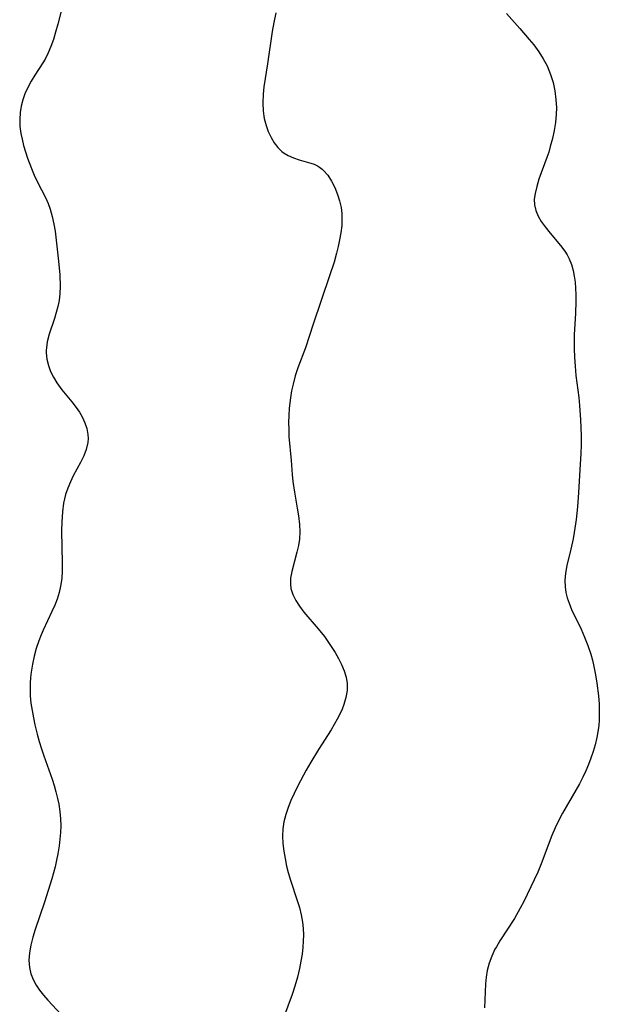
# Model space of a CAD drawing. Header units: metres. Extents: x 1073367 to 1082519, y 1569854 to 1574957.
# Tile 633 of 656: x 1078944 to 1079066, y 1574286 to 1574493. Entities that reach past the tile are written whole.
import ezdxf

# ---------------------------------------------------------------- set-up
doc = ezdxf.new("R2010")
doc.units = ezdxf.units.M
doc.layers.add('CGG_CurvaNivelLidar_v1', color=253, linetype='Continuous', lineweight=30)

msp = doc.modelspace()

# ---------------------------------------------------------------- linework, layer by layer
at = {"layer": 'CGG_CurvaNivelLidar_v1'}
for p, q in [((1078953.0819, 1574495.096, 77), (1078952.2602, 1574491.8096, 77)), ((1078998.0498, 1574494.1898, 77.5), (1078997.6076, 1574492.1071, 77.5)), ((1079046.4579, 1574494.0015, 78), (1079049.2828, 1574490.8777, 78)), ((1078952.2602, 1574491.8096, 77), (1078951.7946, 1574490.1155, 77)), ((1078997.6076, 1574492.1071, 77.5), (1078997.2935, 1574490.28, 77.5)), ((1078951.7946, 1574490.1155, 77), (1078951.3244, 1574488.5786, 77)), ((1078997.2935, 1574490.28, 77.5), (1078996.3045, 1574483.4624, 77.5)), ((1079049.2828, 1574490.8777, 78), (1079051.2571, 1574488.598, 78)), ((1078951.3244, 1574488.5786, 77), (1078950.7991, 1574487.0833, 77)), ((1079051.2571, 1574488.598, 78), (1079052.196, 1574487.4191, 78)), ((1078950.2407, 1574485.7341, 77), (1078949.5982, 1574484.445, 77)), ((1078950.7991, 1574487.0833, 77), (1078950.2407, 1574485.7341, 77)), ((1079052.196, 1574487.4191, 78), (1079053.2234, 1574486.0041, 78)), ((1079053.2234, 1574486.0041, 78), (1079054.1571, 1574484.5408, 78)), ((1078949.1356, 1574483.6536, 77), (1078947.4503, 1574481.0546, 77)), ((1078949.5982, 1574484.445, 77), (1078949.1356, 1574483.6536, 77)), ((1078996.3045, 1574483.4624, 77.5), (1078995.5183, 1574478.5971, 77.5)), ((1079054.1571, 1574484.5408, 78), (1079054.9698, 1574483.0224, 78)), ((1079054.9698, 1574483.0224, 78), (1079055.3615, 1574482.1436, 78)), ((1079055.3615, 1574482.1436, 78), (1079055.7062, 1574481.2468, 78)), ((1079055.7062, 1574481.2468, 78), (1079056.2306, 1574479.5303, 78)), ((1078946.6743, 1574479.801, 77), (1078945.9578, 1574478.5166, 77)), ((1078947.4503, 1574481.0546, 77), (1078946.6743, 1574479.801, 77)), ((1079056.2306, 1574479.5303, 78), (1079056.6104, 1574477.775, 78)), ((1078945.3367, 1574477.192, 77), (1078944.8746, 1574475.9175, 77)), ((1078945.9578, 1574478.5166, 77), (1078945.3367, 1574477.192, 77)), ((1078995.5183, 1574478.5971, 77.5), (1078995.3468, 1574477.0789, 77.5)), ((1079056.6104, 1574477.775, 78), (1079056.851, 1574475.9941, 78)), ((1078944.8746, 1574475.9175, 77), (1078944.5332, 1574474.6077, 77)), ((1078995.3468, 1574477.0789, 77.5), (1078995.2715, 1574475.2772, 77.5)), ((1078995.2715, 1574475.2772, 77.5), (1078995.3636, 1574473.5058, 77.5)), ((1079056.851, 1574475.9941, 78), (1079056.9469, 1574474.1987, 78)), ((1078944.3207, 1574473.2702, 77), (1078944.2439, 1574471.8057, 77)), ((1078944.5332, 1574474.6077, 77), (1078944.3207, 1574473.2702, 77)), ((1078995.3636, 1574473.5058, 77.5), (1078995.6015, 1574471.9837, 77.5)), ((1079056.9469, 1574474.1987, 78), (1079056.9155, 1574472.8774, 78)), ((1078944.2439, 1574471.8057, 77), (1078944.3093, 1574470.3268, 77)), ((1078995.6015, 1574471.9837, 77.5), (1078995.9797, 1574470.5155, 77.5)), ((1079056.7497, 1574471.1715, 78), (1079056.4703, 1574469.471, 78)), ((1079056.9155, 1574472.8774, 78), (1079056.7497, 1574471.1715, 78)), ((1078944.3093, 1574470.3268, 77), (1078944.5004, 1574468.843, 77)), ((1078944.5004, 1574468.843, 77), (1078944.7319, 1574467.667, 77)), ((1078995.9797, 1574470.5155, 77.5), (1078996.4459, 1574469.224, 77.5)), ((1078996.4459, 1574469.224, 77.5), (1078997.0168, 1574468.0077, 77.5)), ((1079056.4703, 1574469.471, 78), (1079056.1024, 1574467.7813, 78)), ((1078944.7319, 1574467.667, 77), (1078945.0612, 1574466.3284, 77)), ((1078997.0168, 1574468.0077, 77.5), (1078997.689, 1574466.8847, 77.5)), ((1078997.689, 1574466.8847, 77.5), (1078998.4645, 1574465.8785, 77.5)), ((1079056.1024, 1574467.7813, 78), (1079055.6643, 1574466.1083, 78)), ((1078945.0612, 1574466.3284, 77), (1078945.4464, 1574464.9935, 77)), ((1078945.4464, 1574464.9935, 77), (1078945.878, 1574463.6656, 77)), ((1078998.4645, 1574465.8785, 77.5), (1078999.0209, 1574465.3067, 77.5)), ((1078999.0209, 1574465.3067, 77.5), (1078999.3201, 1574465.0443, 77.5)), ((1078999.3201, 1574465.0443, 77.5), (1078999.7478, 1574464.7183, 77.5)), ((1078999.7478, 1574464.7183, 77.5), (1079000.6017, 1574464.2069, 77.5)), ((1079055.3188, 1574464.9379, 78), (1079054.9446, 1574463.7833, 78)), ((1079055.6643, 1574466.1083, 78), (1079055.3188, 1574464.9379, 78)), ((1078945.878, 1574463.6656, 77), (1078946.7002, 1574461.468, 77)), ((1079000.6017, 1574464.2069, 77.5), (1079001.7566, 1574463.7136, 77.5)), ((1079001.7566, 1574463.7136, 77.5), (1079002.9613, 1574463.329, 77.5)), ((1079002.9613, 1574463.329, 77.5), (1079005.3604, 1574462.6286, 77.5)), ((1079005.3604, 1574462.6286, 77.5), (1079006.0734, 1574462.3635, 77.5)), ((1079054.9446, 1574463.7833, 78), (1079053.2837, 1574459.2363, 78)), ((1078946.7002, 1574461.468, 77), (1078947.293, 1574460.1144, 77)), ((1079006.0734, 1574462.3635, 77.5), (1079006.7478, 1574462.0477, 77.5)), ((1079006.7478, 1574462.0477, 77.5), (1079007.1705, 1574461.7992, 77.5)), ((1079007.1705, 1574461.7992, 77.5), (1079007.7593, 1574461.357, 77.5)), ((1079007.7593, 1574461.357, 77.5), (1079008.0398, 1574461.1017, 77.5)), ((1079008.0398, 1574461.1017, 77.5), (1079008.9453, 1574460.056, 77.5)), ((1078947.293, 1574460.1144, 77), (1078947.931, 1574458.7835, 77)), ((1078947.931, 1574458.7835, 77), (1078949.7203, 1574455.2396, 77)), ((1079008.9453, 1574460.056, 77.5), (1079009.73, 1574458.8326, 77.5)), ((1079009.73, 1574458.8326, 77.5), (1079010.4103, 1574457.4787, 77.5)), ((1079053.2837, 1574459.2363, 78), (1079052.7991, 1574457.7257, 78)), ((1079010.4103, 1574457.4787, 77.5), (1079010.9941, 1574456.0327, 77.5)), ((1079052.7991, 1574457.7257, 78), (1079052.4486, 1574456.2498, 78)), ((1078949.7203, 1574455.2396, 77), (1078950.2104, 1574454.1246, 77)), ((1079010.9941, 1574456.0327, 77.5), (1079011.4299, 1574454.677, 77.5)), ((1079011.4299, 1574454.677, 77.5), (1079011.7442, 1574453.2719, 77.5)), ((1079052.4486, 1574456.2498, 78), (1079052.3058, 1574455.0494, 78)), ((1079052.3058, 1574455.0494, 78), (1079052.3455, 1574453.8798, 78)), ((1078950.2104, 1574454.1246, 77), (1078950.6356, 1574452.9844, 77)), ((1078950.6356, 1574452.9844, 77), (1078951.0913, 1574451.407, 77)), ((1079011.7442, 1574453.2719, 77.5), (1079011.8867, 1574452.044, 77.5)), ((1079052.3455, 1574453.8798, 78), (1079052.6272, 1574452.6655, 78)), ((1079052.6272, 1574452.6655, 78), (1079053.1196, 1574451.4877, 78)), ((1078951.0913, 1574451.407, 77), (1078951.4384, 1574449.7904, 77)), ((1079011.9217, 1574450.7883, 77.5), (1079011.8605, 1574449.5134, 77.5)), ((1079011.8867, 1574452.044, 77.5), (1079011.9217, 1574450.7883, 77.5)), ((1079053.1196, 1574451.4877, 78), (1079053.7748, 1574450.3436, 78)), ((1079053.7748, 1574450.3436, 78), (1079054.5527, 1574449.2318, 78)), ((1078951.4384, 1574449.7904, 77), (1078951.6816, 1574448.3269, 77)), ((1078951.6816, 1574448.3269, 77), (1078952.0701, 1574445.1858, 77)), ((1079011.8605, 1574449.5134, 77.5), (1079011.6816, 1574448.0092, 77.5)), ((1079054.5527, 1574449.2318, 78), (1079055.611, 1574447.9197, 78)), ((1079011.4165, 1574446.4921, 77.5), (1079011.1205, 1574445.091, 77.5)), ((1079011.6816, 1574448.0092, 77.5), (1079011.4165, 1574446.4921, 77.5)), ((1079055.611, 1574447.9197, 78), (1079057.8206, 1574445.3385, 78)), ((1078952.0701, 1574445.1858, 77), (1078952.3929, 1574442.0537, 77)), ((1079011.1205, 1574445.091, 77.5), (1079010.7805, 1574443.686, 77.5)), ((1079057.8206, 1574445.3385, 78), (1079058.7213, 1574444.1513, 78)), ((1079058.7213, 1574444.1513, 78), (1079059.2075, 1574443.3732, 78)), ((1078952.3929, 1574442.0537, 77), (1078952.642, 1574439.1375, 77)), ((1079010.7805, 1574443.686, 77.5), (1079010.2578, 1574441.8053, 77.5)), ((1079059.2075, 1574443.3732, 78), (1079059.6282, 1574442.5535, 78)), ((1079059.6282, 1574442.5535, 78), (1079060.0986, 1574441.3433, 78)), ((1079010.2578, 1574441.8053, 77.5), (1079009.3239, 1574438.9241, 77.5)), ((1079060.0986, 1574441.3433, 78), (1079060.45, 1574440.0691, 78)), ((1079060.45, 1574440.0691, 78), (1079060.6848, 1574438.8596, 78)), ((1078952.642, 1574439.1375, 77), (1078952.7205, 1574436.7307, 77)), ((1079009.3239, 1574438.9241, 77.5), (1079005.8863, 1574428.8449, 77.5)), ((1079060.6848, 1574438.8596, 78), (1079060.8504, 1574437.6165, 78)), ((1078952.7205, 1574436.7307, 77), (1078952.6662, 1574435.2355, 77)), ((1079060.8504, 1574437.6165, 78), (1079060.9572, 1574436.347, 78)), ((1079060.9572, 1574436.347, 78), (1079061.0158, 1574434.9529, 78)), ((1078952.5016, 1574433.7633, 77), (1078952.2526, 1574432.5009, 77)), ((1078952.6662, 1574435.2355, 77), (1078952.5016, 1574433.7633, 77)), ((1079061.0158, 1574434.9529, 78), (1079061.0221, 1574433.5414, 78)), ((1078952.2526, 1574432.5009, 77), (1078951.9242, 1574431.2592, 77)), ((1079061.0221, 1574433.5414, 78), (1079060.9359, 1574431.0959, 78)), ((1078951.542, 1574430.0366, 77), (1078950.4357, 1574426.7242, 77)), ((1078951.9242, 1574431.2592, 77), (1078951.542, 1574430.0366, 77)), ((1079060.9359, 1574431.0959, 78), (1079060.6892, 1574426.5568, 78)), ((1079005.8863, 1574428.8449, 77.5), (1079004.2305, 1574423.8468, 77.5)), ((1078950.4357, 1574426.7242, 77), (1078950.0223, 1574425.0787, 77)), ((1079060.6892, 1574426.5568, 78), (1079060.6449, 1574425.0386, 78)), ((1078949.8544, 1574423.876, 77), (1078949.8252, 1574423.3499, 77)), ((1078950.0223, 1574425.0787, 77), (1078949.8544, 1574423.876, 77)), ((1079004.2305, 1574423.8468, 77.5), (1079002.6554, 1574419.6287, 77.5)), ((1079060.6449, 1574425.0386, 78), (1079060.6465, 1574423.6008, 78)), ((1079060.6465, 1574423.6008, 78), (1079060.7164, 1574421.8998, 78)), ((1078949.8252, 1574423.3499, 77), (1078949.8256, 1574422.8085, 77)), ((1078949.8256, 1574422.8085, 77), (1078949.955, 1574421.4732, 77)), ((1078949.955, 1574421.4732, 77), (1078950.2597, 1574420.1588, 77)), ((1079060.7164, 1574421.8998, 78), (1079060.8605, 1574419.9665, 78)), ((1078950.2597, 1574420.1588, 77), (1078950.7192, 1574418.9064, 77)), ((1079002.6554, 1574419.6287, 77.5), (1079002.1228, 1574417.9519, 77.5)), ((1079060.8605, 1574419.9665, 78), (1079061.0541, 1574418.0348, 78)), ((1078950.7192, 1574418.9064, 77), (1078951.3156, 1574417.6918, 77)), ((1078951.3156, 1574417.6918, 77), (1078952.0274, 1574416.5195, 77)), ((1079002.1228, 1574417.9519, 77.5), (1079001.6674, 1574416.2516, 77.5)), ((1079061.0541, 1574418.0348, 78), (1079061.6184, 1574413.4277, 78)), ((1078952.0274, 1574416.5195, 77), (1078953.0919, 1574415.0574, 77)), ((1079001.6674, 1574416.2516, 77.5), (1079001.3463, 1574414.819, 77.5)), ((1078953.0919, 1574415.0574, 77), (1078955.1946, 1574412.5027, 77)), ((1079001.0952, 1574413.3759, 77.5), (1079000.8619, 1574411.1516, 77.5)), ((1079001.3463, 1574414.819, 77.5), (1079001.0952, 1574413.3759, 77.5)), ((1079061.6184, 1574413.4277, 78), (1079061.7865, 1574411.7202, 78)), ((1078955.1946, 1574412.5027, 77), (1078956.0997, 1574411.3414, 77)), ((1078956.0997, 1574411.3414, 77), (1078956.7699, 1574410.358, 77)), ((1079000.8619, 1574411.1516, 77.5), (1079000.7708, 1574409.6722, 77.5)), ((1079061.7865, 1574411.7202, 78), (1079062.0045, 1574408.7043, 78)), ((1078956.7699, 1574410.358, 77), (1078957.3585, 1574409.3451, 77)), ((1078957.3585, 1574409.3451, 77), (1078957.9229, 1574408.1348, 77)), ((1079000.7708, 1574409.6722, 77.5), (1079000.7233, 1574408.1896, 77.5)), ((1078957.9229, 1574408.1348, 77), (1078958.3383, 1574406.9014, 77)), ((1078958.3383, 1574406.9014, 77), (1078958.5796, 1574405.6559, 77)), ((1079000.7233, 1574408.1896, 77.5), (1079000.726, 1574406.7083, 77.5)), ((1079062.0045, 1574408.7043, 78), (1079062.1192, 1574405.4425, 78)), ((1078958.6285, 1574404.7948, 77), (1078958.572, 1574403.9386, 77)), ((1078958.5796, 1574405.6559, 77), (1078958.6285, 1574404.7948, 77)), ((1079000.726, 1574406.7083, 77.5), (1079000.7886, 1574405.2329, 77.5)), ((1079000.7886, 1574405.2329, 77.5), (1079001.2308, 1574400.1727, 77.5)), ((1079062.1192, 1574405.4425, 78), (1079062.1159, 1574403.4812, 78)), ((1078958.572, 1574403.9386, 77), (1078958.2325, 1574402.4991, 77)), ((1079062.1159, 1574403.4812, 78), (1079062.0712, 1574401.6588, 78)), ((1078957.6971, 1574401.1578, 77), (1078957.0105, 1574399.7768, 77)), ((1078958.2325, 1574402.4991, 77), (1078957.6971, 1574401.1578, 77)), ((1079062.0712, 1574401.6588, 78), (1079061.8962, 1574398.232, 78)), ((1078957.0105, 1574399.7768, 77), (1078955.494, 1574396.9495, 77)), ((1079001.2308, 1574400.1727, 77.5), (1079001.4518, 1574397.2599, 77.5)), ((1078955.494, 1574396.9495, 77), (1078954.8826, 1574395.6901, 77)), ((1079001.4518, 1574397.2599, 77.5), (1079001.599, 1574395.808, 77.5)), ((1079061.8962, 1574398.232, 78), (1079061.5682, 1574393.4808, 78)), ((1078954.8826, 1574395.6901, 77), (1078954.3378, 1574394.3937, 77)), ((1079001.599, 1574395.808, 77.5), (1079001.9354, 1574393.5338, 77.5)), ((1078953.8876, 1574393.0575, 77), (1078953.4717, 1574391.25, 77)), ((1078954.3378, 1574394.3937, 77), (1078953.8876, 1574393.0575, 77)), ((1079001.9354, 1574393.5338, 77.5), (1079002.5371, 1574390.2081, 77.5)), ((1079061.5682, 1574393.4808, 78), (1079061.3375, 1574390.4531, 78)), ((1078953.4717, 1574391.25, 77), (1078953.2138, 1574389.388, 77)), ((1079061.3375, 1574390.4531, 78), (1079061.072, 1574387.7897, 78)), ((1078953.2138, 1574389.388, 77), (1078953.0638, 1574387.3095, 77)), ((1079002.5371, 1574390.2081, 77.5), (1079002.7961, 1574388.5583, 77.5)), ((1079002.7961, 1574388.5583, 77.5), (1079002.9861, 1574386.7466, 77.5)), ((1078953.0638, 1574387.3095, 77), (1078953.0267, 1574385.4353, 77)), ((1079002.9861, 1574386.7466, 77.5), (1079003.0406, 1574385.2161, 77.5)), ((1079061.072, 1574387.7897, 78), (1079060.7066, 1574385.0933, 78)), ((1078953.0267, 1574385.4353, 77), (1078953.1764, 1574378.6474, 77)), ((1079003.0406, 1574385.2161, 77.5), (1079002.9664, 1574383.7091, 77.5)), ((1079060.7066, 1574385.0933, 78), (1079060.4652, 1574383.7323, 78)), ((1079002.763, 1574382.3238, 77.5), (1079002.4624, 1574380.9664, 77.5)), ((1079002.9664, 1574383.7091, 77.5), (1079002.763, 1574382.3238, 77.5)), ((1079060.4652, 1574383.7323, 78), (1079059.987, 1574381.6043, 78)), ((1079002.4624, 1574380.9664, 77.5), (1079001.3602, 1574376.8676, 77.5)), ((1079059.987, 1574381.6043, 78), (1079059.135, 1574378.1563, 78)), ((1078953.1764, 1574378.6474, 77), (1078953.1582, 1574377.0222, 77)), ((1079059.135, 1574378.1563, 78), (1079058.851, 1574376.5613, 78)), ((1078953.1582, 1574377.0222, 77), (1078953.0606, 1574375.416, 77)), ((1079001.3602, 1574376.8676, 77.5), (1079001.1248, 1574375.5253, 77.5)), ((1079058.851, 1574376.5613, 78), (1079058.7169, 1574374.9746, 78)), ((1078952.8457, 1574373.8348, 77), (1078952.5326, 1574372.4638, 77)), ((1078953.0606, 1574375.416, 77), (1078952.8457, 1574373.8348, 77)), ((1079001.1248, 1574375.5253, 77.5), (1079001.078, 1574374.2094, 77.5)), ((1079001.078, 1574374.2094, 77.5), (1079001.1993, 1574373.3091, 77.5)), ((1079058.7169, 1574374.9746, 78), (1079058.7593, 1574373.6625, 78)), ((1078952.5326, 1574372.4638, 77), (1078952.1141, 1574371.1173, 77)), ((1079001.1993, 1574373.3091, 77.5), (1079001.6036, 1574372.0466, 77.5)), ((1079001.6036, 1574372.0466, 77.5), (1079002.2259, 1574370.8107, 77.5)), ((1079058.7593, 1574373.6625, 78), (1079058.9386, 1574372.4777, 78)), ((1079058.9386, 1574372.4777, 78), (1079059.2252, 1574371.3451, 78)), ((1078951.6068, 1574369.7955, 77), (1078951.0231, 1574368.4876, 77)), ((1078952.1141, 1574371.1173, 77), (1078951.6068, 1574369.7955, 77)), ((1079002.2259, 1574370.8107, 77.5), (1079003.0127, 1574369.5932, 77.5)), ((1079059.2252, 1574371.3451, 78), (1079059.6054, 1574370.2245, 78)), ((1079059.6054, 1574370.2245, 78), (1079060.1438, 1574368.9325, 78)), ((1078951.0231, 1574368.4876, 77), (1078949.1464, 1574364.5819, 77)), ((1079003.0127, 1574369.5932, 77.5), (1079003.9193, 1574368.3872, 77.5)), ((1079003.9193, 1574368.3872, 77.5), (1079006.8992, 1574364.8551, 77.5)), ((1079060.1438, 1574368.9325, 78), (1079062.1476, 1574364.7619, 78)), ((1078948.7409, 1574363.6328, 77), (1078948.2533, 1574362.3469, 77)), ((1078949.1464, 1574364.5819, 77), (1078948.7409, 1574363.6328, 77)), ((1079006.8992, 1574364.8551, 77.5), (1079008.2196, 1574363.2261, 77.5)), ((1079062.1476, 1574364.7619, 78), (1079062.8662, 1574363.137, 78)), ((1078948.2533, 1574362.3469, 77), (1078947.7334, 1574360.7444, 77)), ((1079008.2196, 1574363.2261, 77.5), (1079008.8187, 1574362.4247, 77.5)), ((1079008.8187, 1574362.4247, 77.5), (1079009.6769, 1574361.1861, 77.5)), ((1079062.8662, 1574363.137, 78), (1079063.5528, 1574361.3507, 78)), ((1078947.7334, 1574360.7444, 77), (1078947.2928, 1574359.1146, 77)), ((1079009.6769, 1574361.1861, 77.5), (1079010.4729, 1574359.9218, 77.5)), ((1079010.4729, 1574359.9218, 77.5), (1079011.1978, 1574358.6384, 77.5)), ((1079063.5528, 1574361.3507, 78), (1079064.1433, 1574359.5212, 78)), ((1079064.1433, 1574359.5212, 78), (1079064.4871, 1574358.2582, 78)), ((1078946.9321, 1574357.4638, 77), (1078946.6578, 1574355.797, 77)), ((1078947.2928, 1574359.1146, 77), (1078946.9321, 1574357.4638, 77)), ((1079011.1978, 1574358.6384, 77.5), (1079011.8379, 1574357.3418, 77.5)), ((1079011.8379, 1574357.3418, 77.5), (1079012.3769, 1574356.0259, 77.5)), ((1079064.4871, 1574358.2582, 78), (1079064.7921, 1574356.982, 78)), ((1078946.6578, 1574355.797, 77), (1078946.5247, 1574354.6399, 77)), ((1079012.3769, 1574356.0259, 77.5), (1079012.7758, 1574354.6999, 77.5)), ((1079064.7921, 1574356.982, 78), (1079065.1578, 1574355.2173, 78)), ((1079065.1578, 1574355.2173, 78), (1079065.4594, 1574353.4386, 78)), ((1078946.4429, 1574353.4785, 77), (1078946.418, 1574352.1243, 77)), ((1078946.5247, 1574354.6399, 77), (1078946.4429, 1574353.4785, 77)), ((1079012.7758, 1574354.6999, 77.5), (1079012.9915, 1574353.3613, 77.5)), ((1079012.9915, 1574353.3613, 77.5), (1079012.9799, 1574351.9036, 77.5)), ((1079065.4594, 1574353.4386, 78), (1079065.773, 1574350.811, 78)), ((1078946.418, 1574352.1243, 77), (1078946.4688, 1574350.7689, 77)), ((1079012.9799, 1574351.9036, 77.5), (1079012.7434, 1574350.4394, 77.5)), ((1078946.4688, 1574350.7689, 77), (1078946.6139, 1574349.241, 77)), ((1078946.6139, 1574349.241, 77), (1078946.8357, 1574347.7158, 77)), ((1079012.3179, 1574348.9798, 77.5), (1079011.9482, 1574348.0262, 77.5)), ((1079012.7434, 1574350.4394, 77.5), (1079012.3179, 1574348.9798, 77.5)), ((1079065.773, 1574350.811, 78), (1079065.899, 1574349.0784, 78)), ((1079065.899, 1574349.0784, 78), (1079065.9524, 1574347.3484, 78)), ((1078946.8357, 1574347.7158, 77), (1078947.1169, 1574346.1938, 77)), ((1079011.5202, 1574347.0779, 77.5), (1079010.9375, 1574345.9302, 77.5)), ((1079011.9482, 1574348.0262, 77.5), (1079011.5202, 1574347.0779, 77.5)), ((1079065.9524, 1574347.3484, 78), (1079065.9161, 1574345.6254, 78)), ((1078947.1169, 1574346.1938, 77), (1078947.4441, 1574344.6755, 77)), ((1079010.9375, 1574345.9302, 77.5), (1079009.62, 1574343.6502, 77.5)), ((1079065.9161, 1574345.6254, 78), (1079065.845, 1574344.6299, 78)), ((1078947.4441, 1574344.6755, 77), (1078947.9195, 1574342.7482, 77)), ((1079009.62, 1574343.6502, 77.5), (1079006.9989, 1574339.5163, 77.5)), ((1079065.7319, 1574343.6395, 78), (1079065.4611, 1574342.0799, 78)), ((1079065.845, 1574344.6299, 78), (1079065.7319, 1574343.6395, 78)), ((1078947.9195, 1574342.7482, 77), (1078948.3523, 1574341.2067, 77)), ((1078948.3523, 1574341.2067, 77), (1078948.8247, 1574339.6752, 77)), ((1079065.4611, 1574342.0799, 78), (1079065.0936, 1574340.5358, 78)), ((1078948.8247, 1574339.6752, 77), (1078949.3111, 1574338.215, 77)), ((1079006.9989, 1574339.5163, 77.5), (1079005.359, 1574336.8615, 77.5)), ((1079064.6759, 1574339.1029, 78), (1079064.1952, 1574337.6849, 78)), ((1079065.0936, 1574340.5358, 78), (1079064.6759, 1574339.1029, 78)), ((1078949.3111, 1574338.215, 77), (1078951.0685, 1574333.2768, 77)), ((1079005.359, 1574336.8615, 77.5), (1079004.3974, 1574335.1999, 77.5)), ((1079064.1952, 1574337.6849, 78), (1079063.6842, 1574336.3528, 78)), ((1079004.3974, 1574335.1999, 77.5), (1079002.6407, 1574331.9282, 77.5)), ((1079063.1244, 1574335.0374, 78), (1079062.5179, 1574333.7403, 78)), ((1079063.6842, 1574336.3528, 78), (1079063.1244, 1574335.0374, 78)), ((1078951.0685, 1574333.2768, 77), (1078951.4902, 1574331.9529, 77)), ((1079062.5179, 1574333.7403, 78), (1079061.8053, 1574332.3485, 78)), ((1078951.4902, 1574331.9529, 77), (1078951.8663, 1574330.6183, 77)), ((1078951.8663, 1574330.6183, 77), (1078952.1945, 1574329.2751, 77)), ((1079002.6407, 1574331.9282, 77.5), (1079001.8536, 1574330.3256, 77.5)), ((1079061.0484, 1574330.9789, 78), (1079058.216, 1574326.1639, 78)), ((1079061.8053, 1574332.3485, 78), (1079061.0484, 1574330.9789, 78)), ((1078952.1945, 1574329.2751, 77), (1078952.4481, 1574328.0347, 77)), ((1079001.1882, 1574328.8462, 77.5), (1079000.5947, 1574327.3569, 77.5)), ((1079001.8536, 1574330.3256, 77.5), (1079001.1882, 1574328.8462, 77.5)), ((1078952.4481, 1574328.0347, 77), (1078952.6775, 1574326.5236, 77)), ((1078952.6775, 1574326.5236, 77), (1078952.8164, 1574325.0041, 77)), ((1079000.5947, 1574327.3569, 77.5), (1079000.0952, 1574325.8557, 77.5)), ((1078952.8164, 1574325.0041, 77), (1078952.8584, 1574323.4798, 77)), ((1078999.7174, 1574324.3394, 77.5), (1078999.5007, 1574322.8702, 77.5)), ((1079000.0952, 1574325.8557, 77.5), (1078999.7174, 1574324.3394, 77.5)), ((1079058.216, 1574326.1639, 78), (1079057.091, 1574324.0265, 78)), ((1078952.8086, 1574322.092, 77), (1078952.6898, 1574320.7031, 77)), ((1078952.8584, 1574323.4798, 77), (1078952.8086, 1574322.092, 77)), ((1078999.5007, 1574322.8702, 77.5), (1078999.4393, 1574321.3418, 77.5)), ((1079056.6659, 1574323.1184, 78), (1079055.9828, 1574321.4999, 78)), ((1079057.091, 1574324.0265, 78), (1079056.6659, 1574323.1184, 78)), ((1078952.6898, 1574320.7031, 77), (1078952.5192, 1574319.3131, 77)), ((1078999.4393, 1574321.3418, 77.5), (1078999.5119, 1574319.7743, 77.5)), ((1079055.9828, 1574321.4999, 78), (1079053.7702, 1574315.54, 78)), ((1078952.5192, 1574319.3131, 77), (1078952.2572, 1574317.6255, 77)), ((1078999.5119, 1574319.7743, 77.5), (1078999.6925, 1574318.199, 77.5)), ((1078999.6925, 1574318.199, 77.5), (1078999.961, 1574316.6214, 77.5)), ((1078951.9989, 1574316.2731, 77), (1078951.6977, 1574314.9251, 77)), ((1078952.2572, 1574317.6255, 77), (1078951.9989, 1574316.2731, 77)), ((1078999.961, 1574316.6214, 77.5), (1079000.3031, 1574315.0465, 77.5)), ((1078951.6977, 1574314.9251, 77), (1078951.0122, 1574312.3895, 77)), ((1079000.3031, 1574315.0465, 77.5), (1079000.6464, 1574313.7143, 77.5)), ((1079053.7702, 1574315.54, 78), (1079053.0366, 1574313.7731, 78)), ((1078951.0122, 1574312.3895, 77), (1078949.4464, 1574307.4844, 77)), ((1079000.6464, 1574313.7143, 77.5), (1079001.1255, 1574312.1172, 77.5)), ((1079001.1255, 1574312.1172, 77.5), (1079002.5363, 1574307.8601, 77.5)), ((1079052.2901, 1574312.1471, 78), (1079050.0978, 1574307.6325, 78)), ((1079053.0366, 1574313.7731, 78), (1079052.2901, 1574312.1471, 78)), ((1079002.5363, 1574307.8601, 77.5), (1079002.987, 1574306.3545, 77.5)), ((1079050.0978, 1574307.6325, 78), (1079049.3616, 1574306.2037, 78)), ((1078949.4464, 1574307.4844, 77), (1078947.5235, 1574301.7692, 77)), ((1079002.987, 1574306.3545, 77.5), (1079003.3657, 1574304.8409, 77.5)), ((1079049.3616, 1574306.2037, 78), (1079048.1317, 1574304.0466, 78)), ((1079003.3657, 1574304.8409, 77.5), (1079003.6401, 1574303.3154, 77.5)), ((1079048.1317, 1574304.0466, 78), (1079045.0667, 1574299.3886, 78)), ((1078947.5235, 1574301.7692, 77), (1078947.0061, 1574300.1085, 77)), ((1079003.6401, 1574303.3154, 77.5), (1079003.772, 1574301.9829, 77.5)), ((1079003.772, 1574301.9829, 77.5), (1079003.814, 1574300.6415, 77.5)), ((1078947.0061, 1574300.1085, 77), (1078946.575, 1574298.4645, 77)), ((1079003.814, 1574300.6415, 77.5), (1079003.7793, 1574299.2942, 77.5)), ((1079045.0667, 1574299.3886, 78), (1079044.3293, 1574298.1358, 78)), ((1078946.575, 1574298.4645, 77), (1078946.2788, 1574296.8376, 77)), ((1079003.6874, 1574298.0264, 77.5), (1079003.5236, 1574296.5473, 77.5)), ((1079003.7793, 1574299.2942, 77.5), (1079003.6874, 1574298.0264, 77.5)), ((1079044.0465, 1574297.6009, 78), (1079043.376, 1574296.1518, 78)), ((1079044.3293, 1574298.1358, 78), (1079044.0465, 1574297.6009, 78)), ((1078946.2788, 1574296.8376, 77), (1078946.1713, 1574295.3004, 77)), ((1078946.1713, 1574295.3004, 77), (1078946.2775, 1574293.7946, 77)), ((1079003.5236, 1574296.5473, 77.5), (1079003.302, 1574295.0681, 77.5)), ((1079043.376, 1574296.1518, 78), (1079042.8312, 1574294.6623, 78)), ((1078946.2775, 1574293.7946, 77), (1078946.6005, 1574292.4291, 77)), ((1079003.0197, 1574293.593, 77.5), (1079002.5653, 1574291.7117, 77.5)), ((1079003.302, 1574295.0681, 77.5), (1079003.0197, 1574293.593, 77.5)), ((1079042.8312, 1574294.6623, 78), (1079042.4323, 1574293.1361, 78)), ((1078946.6005, 1574292.4291, 77), (1078947.1267, 1574291.1147, 77)), ((1078947.1267, 1574291.1147, 77), (1078947.7246, 1574290.0336, 77)), ((1079002.5653, 1574291.7117, 77.5), (1079002.0192, 1574289.8455, 77.5)), ((1079042.2094, 1574291.7439, 78), (1079042.0782, 1574290.3321, 78)), ((1079042.4323, 1574293.1361, 78), (1079042.2094, 1574291.7439, 78)), ((1078947.7246, 1574290.0336, 77), (1078948.4329, 1574288.9929, 77)), ((1079002.0192, 1574289.8455, 77.5), (1079001.4462, 1574288.1354, 77.5)), ((1079042.0782, 1574290.3321, 78), (1079041.823, 1574285.2949, 78)), ((1078948.4329, 1574288.9929, 77), (1078949.2282, 1574287.9877, 77)), ((1078949.2282, 1574287.9877, 77), (1078950.1521, 1574286.942, 77)), ((1079001.4462, 1574288.1354, 77.5), (1078998.4242, 1574279.883, 77.5)), ((1078950.1521, 1574286.942, 77), (1078952.9394, 1574283.9175, 77))]:
    msp.add_line(p, q, dxfattribs=at)

doc.saveas('drawing.dxf')
